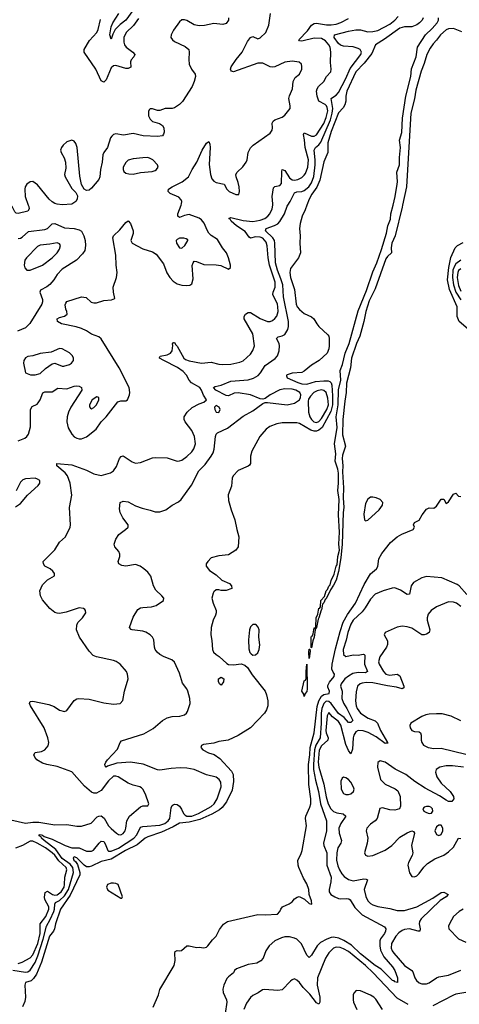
# Model space of a CAD drawing. Header units: inches. Extents: x 1603819 to 1745079, y 385938 to 533966.
# Tile 522 of 561: x 1644103 to 1647697, y 503473 to 511514. Entities that reach past the tile are written whole.
import ezdxf

# ---------------------------------------------------------------- set-up
doc = ezdxf.new("R2010")
doc.units = ezdxf.units.IN
doc.header["$MEASUREMENT"] = 0
doc.layers.add('B6540', color=7, linetype='Continuous')
doc.layers.add('B6541', color=7, linetype='Continuous')

msp = doc.modelspace()

# ---------------------------------------------------------------- linework, layer by layer
at = {"layer": 'B6540', "color": 5}
for points, elevation in [([(1644173.4, 510000), (1644176.8, 509990), (1644179.7, 509970), (1644170.7, 509949.3), (1644090.9, 509930.9), (1644074.7, 509934.7), (1644064.6, 509944.6), (1644042.6, 509990), (1644030, 509999.3), (1644014.9, 510000)], 320), ([(1644030, 504978.3), (1644150, 504952.5), (1644210, 504959.8), (1644259.7, 504959.7), (1644390, 504937.4), (1644490, 504940.7), (1644570, 504928.6), (1644610, 504927.8), (1644688.7, 504951.3), (1644737.3, 505002.7), (1644750, 505010.4), (1644770, 505012.4), (1644794.2, 504994.2), (1644830, 504930.3), (1644850, 504908.1), (1644894.4, 504870), (1644910, 504860.2), (1644930, 504856.9), (1644950, 504866.5), (1644965.1, 504890), (1644972.3, 504910), (1644979, 504970), (1645001.2, 505010), (1645090, 505086.5), (1645110, 505092.7), (1645150, 505094.8), (1645159.5, 505110), (1645131.5, 505190), (1645110, 505229.4), (1645099.6, 505239.6), (1645085.2, 505250), (1645030, 505263), (1644990, 505279.7), (1644909.5, 505330), (1644890, 505337.1), (1644870, 505334.9), (1644830, 505298.3), (1644770, 505217.7), (1644730, 505196.4), (1644710, 505197.3), (1644690, 505206), (1644633.5, 505253.5), (1644530, 505372.5), (1644410, 505414.8), (1644326, 505430), (1644290, 505441.6), (1644243.6, 505470), (1644227.6, 505490), (1644219.5, 505510), (1644229, 505530), (1644282, 505538), (1644310, 505552.4), (1644335.6, 505584.4), (1644340.5, 505610), (1644333.5, 505650), (1644303.9, 505730), (1644192.8, 505910), (1644182.4, 505930), (1644190, 505946.8), (1644210, 505948.4), (1644340.9, 505920.9), (1644383.9, 505903.9), (1644430, 505876.3), (1644470, 505864), (1644490, 505871.3), (1644550, 505954.8), (1644570, 505967.3), (1644586, 505970), (1644670, 505963.8), (1644790, 505936.3), (1644870, 505924.9), (1644926, 505930), (1644945.6, 505954.4), (1644959.3, 506030), (1644989.1, 506130.9), (1644985.2, 506170), (1644976, 506190), (1644925.2, 506250), (1644893, 506273), (1644870, 506282), (1644730, 506309.6), (1644702.7, 506322.7), (1644670, 506357.2), (1644591.4, 506471.4), (1644566.6, 506530), (1644569.4, 506570), (1644579.3, 506590), (1644617.2, 506630), (1644644, 506670), (1644642, 506690), (1644636.5, 506696.5), (1644624.7, 506704.7), (1644590, 506711.6), (1644484.2, 506675.8), (1644430, 506664.2), (1644410, 506666), (1644390, 506673.3), (1644350, 506706), (1644290, 506775.6), (1644273.3, 506810), (1644269, 506850), (1644290, 506899.1), (1644330, 506939.1), (1644388.4, 506971.6), (1644388.7, 506990), (1644373.2, 507010), (1644352.3, 507030), (1644309.7, 507050), (1644297.4, 507070), (1644294.7, 507090), (1644390, 507184), (1644430, 507247.3), (1644478, 507290), (1644515.1, 507370), (1644518.7, 507390), (1644511, 507530), (1644530.8, 507630), (1644516.8, 507730), (1644493.6, 507790), (1644474.5, 507814.5), (1644407.1, 507870), (1644408, 507890), (1644530, 507879.4), (1644650, 507834.1), (1644710, 507805.8), (1644770, 507793), (1644846.1, 507813.9), (1644871.2, 507828.8), (1644895.5, 507864.5), (1644920.3, 507930), (1644932.2, 507947.8), (1644950, 507951.4), (1645023.6, 507903.6), (1645050, 507893.4), (1645090, 507898), (1645190, 507936.5), (1645210, 507939.5), (1645310, 507935.8), (1645390, 507909.1), (1645410, 507910.2), (1645430, 507916.9), (1645470, 507946.4), (1645510, 507985.2), (1645528.2, 508010), (1645540.2, 508050), (1645533.3, 508110), (1645510, 508159.8), (1645456.1, 508230), (1645448.6, 508250), (1645448.6, 508270), (1645472.1, 508307.9), (1645514.1, 508345.9), (1645570, 508378.3), (1645609.6, 508390.4), (1645629.3, 508410), (1645607, 508447), (1645590.4, 508490), (1645575.9, 508510), (1645508.3, 508548.3), (1645489.9, 508569.9), (1645467.1, 508610), (1645439.9, 508639.9), (1645394.4, 508674.4), (1645280.9, 508730), (1645245.7, 508750), (1645245.6, 508754.4), (1645253.1, 508766.9), (1645310, 508778), (1645335.3, 508790), (1645348.6, 508810), (1645354.3, 508854.3), (1645351.8, 508868.2), (1645360.7, 508879.3), (1645370, 508878.4), (1645378.9, 508858.9), (1645390, 508848.2), (1645444.4, 508750), (1645459.6, 508739.6), (1645490, 508728.8), (1645590, 508708.7), (1645670, 508718), (1645730, 508700.9), (1645758.1, 508698.1), (1645830, 508700.1), (1645903.8, 508716.2), (1645930.6, 508729.4), (1645990, 508783.6), (1646010, 508812.4), (1646022.2, 508850), (1646009.1, 508950), (1645937.8, 509070), (1645938, 509090), (1645949.8, 509110), (1645970, 509122.6), (1645990, 509123), (1646070, 509073.2), (1646130, 509048.8), (1646150, 509048.8), (1646170, 509057.2), (1646190, 509073.6), (1646205.7, 509094.3), (1646215.8, 509130), (1646215, 509170), (1646210, 509191.8), (1646173.8, 509270), (1646174.9, 509290), (1646192.1, 509330), (1646191.7, 509370), (1646144.2, 509510), (1646134.6, 509570), (1646127.5, 509667.5), (1646117.5, 509697.5), (1646090, 509729), (1646070, 509739.2), (1646030, 509742.3), (1645990, 509731.2), (1645978.7, 509738.7), (1645945.4, 509785.4), (1645874.9, 509830), (1645831.7, 509870), (1645824.3, 509884.3), (1645813.3, 509890), (1645830, 509898), (1645930, 509873.9), (1646010, 509866.7), (1646070, 509877.4), (1646107.9, 509892.1), (1646130.9, 509909.1), (1646148.7, 509930), (1646167.9, 509970), (1646172.5, 510000)], 280), ([(1644047.3, 503752.7), (1644150, 503734.9), (1644170, 503737.2), (1644190, 503750.6), (1644230, 503814.6), (1644252.5, 503867.5), (1644295.4, 504004.6), (1644321.9, 504110), (1644353.9, 504166.1), (1644381.4, 504230), (1644387.1, 504250), (1644389.5, 504290.5), (1644397, 504303), (1644430, 504321.9), (1644470, 504357.9), (1644502.2, 504410), (1644544.2, 504550), (1644538.4, 504590), (1644517.1, 504617.1), (1644450, 504664.1), (1644397.6, 504737.6), (1644303.6, 504810), (1644283, 504830), (1644279.3, 504839.3), (1644262.3, 504850), (1644263.5, 504856.5), (1644270, 504859.5), (1644290, 504854.8), (1644304.5, 504844.5), (1644370, 504822.5), (1644475.6, 504770), (1644530, 504750.1), (1644590, 504750.2), (1644650, 504723.9), (1644690, 504723.2), (1644708.1, 504731.9), (1644751.9, 504790), (1644770, 504804.3), (1644790, 504801.1), (1644802.3, 504782.3), (1644823, 504730), (1644830, 504724.4), (1644850, 504723.9), (1644910, 504747.9), (1645035.3, 504830), (1645062.2, 504857.8), (1645090, 504919.8), (1645110, 504925.1), (1645250, 504936.9), (1645289, 504950), (1645317.4, 504970), (1645330.4, 504990), (1645342.2, 505077.8), (1645350, 505097.4), (1645356.9, 505103.1), (1645370, 505108.4), (1645390, 505104.8), (1645410, 505091.1), (1645427.2, 505067.2), (1645443.1, 505030), (1645456.8, 505016.8), (1645470, 505009.8), (1645510, 505010.7), (1645564.4, 505030), (1645670, 505088.6), (1645693.2, 505110), (1645718.3, 505150), (1645749.3, 505250), (1645748.1, 505288.1), (1645735.4, 505310), (1645710, 505326.9), (1645630, 505346.6), (1645530.4, 505390.4), (1645470, 505402.3), (1645415, 505405), (1645340.9, 505399.1), (1645250, 505385.1), (1645230, 505388.6), (1645113.6, 505433.6), (1645009.9, 505449.9), (1644897.7, 505442.3), (1644822.3, 505417.7), (1644809.5, 505409.5), (1644800.9, 505420.9), (1644799.3, 505430), (1644807, 505450), (1644822, 505470), (1644904, 505556), (1644925.6, 505610), (1644935.8, 505624.2), (1645117, 505683), (1645195.3, 505724.7), (1645270, 505789.4), (1645310, 505813.7), (1645350, 505822.6), (1645413.1, 505826.9), (1645450, 505837.6), (1645467, 505850), (1645476, 505864), (1645497.4, 505930), (1645493.8, 505970), (1645478.5, 506030), (1645469.7, 506050), (1645435.7, 506095.7), (1645410, 506177), (1645368.3, 506268.3), (1645347.5, 506287.5), (1645284.7, 506310), (1645250, 506329.8), (1645226.2, 506350), (1645212, 506370), (1645205.3, 506390), (1645200.9, 506450), (1645189.8, 506470), (1645169.8, 506490), (1645133.4, 506513.4), (1645110, 506521), (1645022, 506530), (1645013.6, 506533.6), (1645002, 506550), (1645030, 506633.4), (1645070, 506697.6), (1645090, 506710.3), (1645110, 506714.9), (1645181, 506719), (1645219, 506730), (1645279.3, 506770), (1645282.7, 506790), (1645266.6, 506810), (1645215.3, 506855.3), (1645197.4, 506890), (1645174.8, 506970), (1645150, 507002.6), (1645118.9, 507030), (1645089.6, 507050), (1645050, 507063.8), (1644970, 507052.4), (1644937.7, 507057.7), (1644913.2, 507070), (1644909.3, 507090), (1644920.9, 507130), (1644920.9, 507150), (1644912.7, 507170), (1644881.2, 507210), (1644876, 507230), (1644889.6, 507270.4), (1644912.7, 507310), (1644969.2, 507350), (1644989.3, 507370.7), (1644989.3, 507390), (1644947, 507447), (1644924.2, 507490), (1644919.5, 507520.5), (1644924, 507570), (1644950, 507581.6), (1644990, 507576.3), (1645050, 507544.9), (1645103.9, 507523.9), (1645170, 507508.9), (1645210, 507494.6), (1645250, 507495.2), (1645297, 507510), (1645350, 507550.4), (1645403, 507577), (1645423.5, 507596.5), (1645506.8, 507713.2), (1645568.5, 507830), (1645618.4, 507881.6), (1645670, 507950.4), (1645684.5, 507975.5), (1645694.5, 508005.5), (1645703.5, 508110), (1645709.8, 508130), (1645720.6, 508139.4), (1645801.2, 508178.8), (1645930, 508276.5), (1646010, 508321.2), (1646090, 508381.1), (1646110, 508387.6), (1646130, 508388), (1646290, 508370.2), (1646350, 508382.8), (1646389.8, 508410.2), (1646399.7, 508430), (1646401.7, 508450), (1646393.1, 508470), (1646360.5, 508490), (1646330, 508497.8), (1646270, 508499.6), (1646230, 508492.1), (1646150.2, 508450), (1646110, 508419.8), (1646090, 508415), (1646070, 508416.8), (1645990, 508449.5), (1645890, 508467.2), (1645856.9, 508463.1), (1645810, 508442.3), (1645790, 508445.4), (1645706.4, 508490), (1645688.6, 508510), (1645701.6, 508518.4), (1645750, 508530.1), (1645830, 508563.2), (1645970, 508573), (1646014.4, 508585.6), (1646051.8, 508608.2), (1646073.2, 508630), (1646110.4, 508689.6), (1646191.5, 508748.5), (1646209.8, 508770), (1646223.5, 508810), (1646227.1, 508850), (1646223.5, 508870), (1646203.6, 508910), (1646216.6, 508923.4), (1646250, 508933), (1646270, 508944.4), (1646295.5, 508984.5), (1646301.5, 509010), (1646301, 509050), (1646259.8, 509250), (1646253.6, 509350), (1646239.3, 509399.3), (1646209.9, 509470), (1646195.9, 509530), (1646190.4, 509690), (1646185.6, 509710), (1646173, 509733), (1646112.6, 509790), (1646118, 509810), (1646187.6, 509832.4), (1646212.7, 509847.3), (1646230, 509867.3), (1646268, 509930), (1646289.3, 509990.7), (1646295.5, 510000)], 260), ([(1644090, 508074.2), (1644144.2, 508095.7), (1644162.3, 508110), (1644175.5, 508130), (1644191.5, 508190), (1644190.5, 508330), (1644205.8, 508354.2), (1644245.4, 508374.6), (1644255.3, 508384.7), (1644270.4, 508410), (1644292.2, 508467.8), (1644310, 508475.3), (1644370, 508475.2), (1644415.2, 508504.8), (1644490, 508500.7), (1644550, 508520.5), (1644570, 508523.7), (1644590, 508520.7), (1644608.7, 508510), (1644610.1, 508490), (1644521.2, 508350), (1644501.8, 508310), (1644491.7, 508270), (1644489.6, 508230), (1644500.6, 508180.6), (1644530, 508129.2), (1644550, 508108.4), (1644570, 508095.5), (1644590, 508090.1), (1644610, 508090.9), (1644650, 508108.6), (1644729, 508171), (1644770.7, 508229.3), (1644809.1, 508270), (1644906.9, 508393.1), (1644930, 508400.8), (1644970, 508400.9), (1644983.6, 508410), (1645002, 508450), (1645004.7, 508470), (1644998.7, 508510), (1644916.8, 508670), (1644770, 508907.7), (1644750, 508924.5), (1644690, 508946.6), (1644650, 508973.1), (1644610, 508991.1), (1644564.9, 509004.9), (1644444.2, 509030), (1644413, 509050), (1644409.6, 509070), (1644430, 509082.3), (1644470, 509094.3), (1644491.2, 509110), (1644488.4, 509130), (1644479.3, 509150), (1644474.8, 509185.2), (1644479.5, 509200.5), (1644490, 509213.4), (1644610, 509251.3), (1644645.5, 509245.5), (1644688.3, 509208.3), (1644710, 509202), (1644730, 509203), (1644790, 509220.5), (1644853.2, 509226.8), (1644882, 509238), (1644869.3, 509290), (1644867.3, 509330), (1644895.8, 509410), (1644901, 509450), (1644890.8, 509510.8), (1644888.8, 509591.2), (1644866, 509734), (1644871.3, 509750), (1644921.7, 509798.3), (1644970, 509859.3), (1644990, 509870.5), (1645010, 509850.8), (1645030.2, 509790), (1645031.5, 509768.5), (1645012.7, 509710), (1645023, 509690), (1645110, 509643.2), (1645190, 509619.1), (1645218.5, 509598.5), (1645279.8, 509519.8), (1645307.3, 509447.3), (1645330.2, 509410), (1645358, 509378), (1645390, 509358.2), (1645430, 509346), (1645470, 509342.3), (1645494.6, 509345.4), (1645510, 509356.4), (1645520.8, 509399.2), (1645513.6, 509506.4), (1645520.7, 509530), (1645530, 509542), (1645550, 509539.3), (1645610, 509515), (1645710, 509512.7), (1645747.3, 509507.3), (1645810, 509477.6), (1645827, 509490), (1645828, 509510), (1645811.5, 509570), (1645793.6, 509610), (1645760.3, 509650), (1645720.5, 509720.5), (1645670, 509751.5), (1645650, 509770.7), (1645634.9, 509794.9), (1645612.3, 509852.3), (1645590, 509879.9), (1645570, 509892.6), (1645490, 509922.1), (1645450, 509916.4), (1645410, 509900.2), (1645395.1, 509910), (1645395, 509930), (1645422.1, 510000)], 320), ([(1646451.2, 510000), (1646437.3, 509962.7), (1646412.3, 509910), (1646396.9, 509850), (1646391.5, 509810), (1646397.4, 509750), (1646394.3, 509690), (1646397.7, 509610), (1646383, 509570), (1646318, 509482), (1646311, 509450), (1646317.3, 509410), (1646349.9, 509310), (1646364.8, 509190), (1646371.6, 509170), (1646390, 509147.3), (1646430, 509116.2), (1646487.6, 509087.6), (1646509.2, 509070), (1646532.3, 509030), (1646549.4, 509010), (1646621.5, 508941.4), (1646629.6, 508930), (1646633.3, 508910), (1646633.7, 508850), (1646630, 508826), (1646616.3, 508790), (1646552.4, 508730), (1646490, 508691.8), (1646430, 508644.5), (1646410, 508634), (1646330, 508626.7), (1646290, 508613.4), (1646284.2, 508610), (1646284.9, 508604.9), (1646289.5, 508590), (1646378.5, 508550), (1646410, 508541.7), (1646450, 508538.9), (1646521.4, 508558.6), (1646590, 508565.9), (1646625.4, 508565.4), (1646639, 508559), (1646649.3, 508549.3), (1646655.5, 508530), (1646661.2, 508441.2), (1646660.7, 508370), (1646645.8, 508314.2), (1646575.9, 508184.1), (1646550, 508160.8), (1646530, 508153.3), (1646510, 508153.5), (1646482.1, 508162.1), (1646390, 508215.5), (1646370, 508220.8), (1646250, 508222.2), (1646205.9, 508214.1), (1646148.9, 508191.1), (1646118.4, 508170), (1646082, 508130), (1646067, 508110), (1646002, 507990), (1645989.6, 507950), (1645989.3, 507890.7), (1645982.7, 507877.3), (1645971.9, 507868.1), (1645890, 507833.4), (1645847.8, 507790), (1645840.5, 507770), (1645834.5, 507705.5), (1645807.5, 507632.5), (1645810, 507588), (1645832.7, 507510), (1645862.7, 507430), (1645877.2, 507350), (1645894, 507290), (1645889, 507210), (1645870, 507182.8), (1645810, 507144), (1645730, 507135.5), (1645670, 507118), (1645641.2, 507090), (1645629, 507070), (1645629, 507050), (1645655.5, 507015.5), (1645710, 506981.2), (1645756.5, 506936.5), (1645819, 506910), (1645835.3, 506890), (1645838, 506870), (1645790, 506851.3), (1645750, 506851.3), (1645730, 506858), (1645710, 506858), (1645690, 506842), (1645684, 506830), (1645674, 506790), (1645684, 506750), (1645709.3, 506690), (1645709.3, 506670.7), (1645704, 506650), (1645684, 506610), (1645669.2, 506550), (1645665.2, 506490), (1645674.6, 506445.4), (1645679, 506370), (1645689, 506350), (1645709, 506330), (1645734, 506314), (1645795.5, 506255.5), (1645810, 506249.2), (1645850, 506245.2), (1645914.6, 506254.6), (1645943.1, 506243.1), (1645964.7, 506224.7), (1646004.8, 506164.8), (1646109.5, 506029.5), (1646120.9, 506000.9), (1646131.9, 505951.9), (1646132.3, 505910), (1646122, 505878), (1646105.2, 505850), (1645989.4, 505730.6), (1645890, 505667.3), (1645808, 505630), (1645730, 505620.2), (1645690, 505606.4), (1645606.1, 505593.9), (1645590, 505586.8), (1645583.5, 505570), (1645601.6, 505550), (1645645.6, 505525.6), (1645694.2, 505514.1), (1645740.5, 505480.5), (1645835.8, 505375.8), (1645848.4, 505350), (1645851.7, 505291.7), (1645839.4, 505220.6), (1645794.9, 505125.1), (1645759.8, 505080.2), (1645738.1, 505061.9), (1645674.5, 505025.5), (1645577.1, 504982.9), (1645490, 504959.9), (1645410, 504951.7), (1645357.9, 504922.1), (1645261.9, 504878.1), (1645150, 504841.5), (1645130, 504830.7), (1645063.9, 504776.1), (1644969.4, 504730), (1644850, 504656.8), (1644770, 504638), (1644690, 504600), (1644670, 504595), (1644650, 504596.7), (1644630, 504610.1), (1644570, 504668.4), (1644550, 504676), (1644539.4, 504670), (1644546.9, 504650), (1644560, 504640), (1644574.8, 504614.8), (1644595.1, 504550), (1644594.4, 504530), (1644516.3, 504363.7), (1644438.1, 504250), (1644395, 504130), (1644387.1, 504090), (1644378.8, 504070), (1644348.4, 504030), (1644282.9, 503817.1), (1644239.9, 503720.1), (1644216.7, 503683.3), (1644196.3, 503663.7), (1644149.8, 503650), (1644145, 503630), (1644151.6, 503530), (1644144.4, 503495.6), (1644127.1, 503452.9)], 240), ([(1647233.8, 510000), (1647230, 509982), (1647171.5, 509750), (1647146.3, 509690), (1647141.1, 509650), (1647143.2, 509610), (1647110, 509580.9), (1647097.8, 509562.2), (1647010, 509315.4), (1646961.6, 509218.4), (1646931.8, 509130), (1646917.4, 509050), (1646885.1, 508930), (1646857.9, 508870), (1646817.1, 508750), (1646807.5, 508670), (1646775.5, 508544.5), (1646773.5, 508470), (1646761.5, 508398.5), (1646746.3, 508250), (1646743.4, 508123.4), (1646765.9, 508030), (1646743.5, 507956.5), (1646740.9, 507930), (1646745.1, 507870), (1646741.3, 507821.3), (1646750.1, 507690), (1646747.3, 507610), (1646753.5, 507530), (1646748, 507490), (1646738.8, 507230), (1646730, 507118), (1646710, 507009), (1646690, 506936), (1646670, 506895.1), (1646643.4, 506856.6), (1646610, 506785.6), (1646601.3, 506778.7), (1646590, 506752.3), (1646578.9, 506741.1), (1646570, 506694), (1646566.8, 506693.2), (1646550, 506629.3), (1646542.3, 506617.7), (1646531, 506550), (1646520.4, 506540.4), (1646518, 506550), (1646525.6, 506554.4), (1646526.1, 506630), (1646541.3, 506658.7), (1646550, 506707.3), (1646553.2, 506706.8), (1646561.5, 506718.5), (1646564.4, 506770), (1646596.1, 506803.9), (1646609.2, 506850), (1646619.6, 506860.4), (1646630, 506887.3), (1646640.4, 506899.6), (1646650, 506933), (1646673.9, 506986.1), (1646690, 507050.6), (1646697.8, 507062.2), (1646703.1, 507130), (1646716.9, 507183.1), (1646711.6, 507230), (1646718.2, 507330), (1646709.9, 507469.9), (1646715.3, 507595.3), (1646704.6, 507670), (1646709.9, 507730), (1646708.9, 507810), (1646704.7, 507844.7), (1646681.1, 507910), (1646689, 507970), (1646677.3, 508050), (1646697.6, 508182.4), (1646691.1, 508270), (1646707.5, 508370), (1646709.9, 508490.1), (1646728.2, 508570), (1646722.3, 508650), (1646741.2, 508698.8), (1646765.4, 508790), (1646796.2, 508870), (1646870, 509136.5), (1646937.3, 509302.7), (1646990, 509456.5), (1647024, 509530), (1647062.3, 509637.7), (1647101.2, 509770), (1647113.2, 509830), (1647133.6, 509886.4), (1647138.1, 509930), (1647156.1, 510000)], 220), ([(1644090, 509727.9), (1644110, 509730.6), (1644122.4, 509737.6), (1644176, 509784), (1644310, 509800.2), (1644331.4, 509810), (1644370, 509847.4), (1644390, 509849), (1644470, 509813.6), (1644548.5, 509808.5), (1644590, 509799.3), (1644610, 509786), (1644628.4, 509750), (1644638, 509710), (1644641.3, 509670), (1644635.1, 509630), (1644618.2, 509601.8), (1644567.3, 509550), (1644450, 509477.5), (1644410, 509433.2), (1644382.6, 509390), (1644350, 509352.1), (1644326.3, 509333.7), (1644274.7, 509305.3), (1644266.8, 509290), (1644289, 509230), (1644290.8, 509210), (1644285.3, 509190), (1644186.7, 509033.3), (1644150, 508998.6), (1644084.5, 508970)], 340), ([(1647770, 508986.5), (1647696.9, 509050), (1647680.2, 509090), (1647679.3, 509170), (1647616.8, 509310), (1647599.9, 509390), (1647610.4, 509489.6), (1647627.8, 509572.2), (1647664.2, 509650), (1647682.9, 509670), (1647730, 509695.6)], 240), ([(1647710.9, 509550), (1647670, 509519.9), (1647657.3, 509502.7), (1647644.7, 509470), (1647640.6, 509410), (1647649.4, 509349.4), (1647668.4, 509290), (1647710, 509225.4)], 260), ([(1647710, 509479), (1647690, 509465), (1647684, 509450), (1647680.4, 509410), (1647690, 509344.3), (1647710, 509296.8)], 280), ([(1644070, 507536.9), (1644110, 507564.2), (1644167.9, 507632.1), (1644253.3, 507710), (1644267.3, 507730), (1644268.2, 507750), (1644250, 507763.1), (1644230, 507769.8), (1644150, 507765.6), (1644130, 507756.5), (1644110, 507736.8), (1644074.8, 507665.2)], 320), ([(1645195.4, 503450), (1645236.9, 503550), (1645250, 503594), (1645366.8, 503790), (1645374, 503830), (1645370.8, 503890), (1645375.3, 503904.7), (1645390, 503912.7), (1645410, 503909.2), (1645426.8, 503913.2), (1645470, 503949), (1645490, 503949.2), (1645550, 503936), (1645570, 503939.3), (1645610, 503935.1), (1645630, 503939.3), (1645642.8, 503950), (1645679.8, 504000.2), (1645710, 504028), (1645736.9, 504083.1), (1645770, 504128), (1645802, 504150), (1646050, 504205.2), (1646110, 504202.7), (1646212, 504210), (1646231.3, 504230), (1646238, 504250), (1646251, 504269), (1646307.1, 504292.9), (1646330, 504308.7), (1646350, 504335.3), (1646370.9, 504349.1), (1646386.8, 504353.2), (1646432, 504332), (1646470, 504295.1), (1646490.3, 504289.7), (1646490, 504318), (1646470.3, 504370), (1646466.4, 504410), (1646450, 504457.3), (1646423.4, 504503.4), (1646385.5, 504590), (1646379.1, 504610), (1646376, 504650), (1646402.5, 504697.5), (1646413, 504730), (1646447.4, 504930), (1646439.6, 504990), (1646441.3, 505010), (1646476.4, 505083.6), (1646483.2, 505110), (1646483.6, 505150), (1646467.2, 505267.2), (1646465.3, 505430), (1646476.6, 505510), (1646477, 505570), (1646511.5, 505690), (1646534.8, 505905.2), (1646547.9, 505952.1), (1646571.5, 505988.5), (1646590, 506003), (1646632.7, 506010), (1646636, 506030), (1646623.5, 506063.5), (1646623.2, 506076.8), (1646635.1, 506104.9), (1646675.1, 506150), (1646676.9, 506170), (1646665, 506185), (1646655.6, 506210), (1646657.5, 506250), (1646684.3, 506375.7), (1646722.3, 506517.6), (1646747.3, 506592.7), (1646782.2, 506657.8), (1646848.8, 506750), (1646919.6, 506900.4), (1646970, 506989.7), (1647019.5, 507030), (1647031.1, 507048.9), (1647039, 507110), (1647064.5, 507155.5), (1647134.8, 507245.2), (1647189.1, 507290.9), (1647226.4, 507313.6), (1647321, 507350), (1647331, 507370), (1647322.8, 507390), (1647330, 507408), (1647370, 507428), (1647394, 507470), (1647430, 507517.2), (1647450, 507529), (1647490, 507524), (1647510, 507542), (1647550, 507598), (1647570, 507598), (1647590, 507562), (1647610, 507578), (1647650, 507639), (1647670, 507648.7), (1647690, 507624), (1647710, 507619)], 240), ([(1647759.2, 506819.2), (1647695.8, 506890), (1647680.8, 506900.8), (1647554.8, 506954.8), (1647430, 506966.9), (1647390, 506955.6), (1647323.4, 506916.6), (1647302.6, 506890), (1647290, 506822.7), (1647270, 506820.5), (1647216.1, 506856.1), (1647170, 506873.6), (1647148.5, 506871.5), (1647074.8, 506850), (1647010, 506821.7), (1646970, 506781.7), (1646926.5, 506710), (1646901.9, 506678.1), (1646830, 506610.5), (1646810, 506576.8), (1646786.4, 506510), (1646773, 506447), (1646749, 506370), (1646749.3, 506329.3), (1646770, 506313.7), (1646830, 506326.4), (1646870, 506324.5), (1646910, 506332.5), (1646919.1, 506330), (1646924.4, 506324.4), (1646922, 506250), (1646946.9, 506190), (1646930, 506180.2), (1646870, 506182.1), (1646826, 506174), (1646790, 506153.9), (1646761.2, 506130), (1646730.1, 506090), (1646725.8, 506070), (1646740.1, 506030), (1646736.1, 505970), (1646750, 505931), (1646777.3, 505890), (1646826.5, 505790), (1646810, 505773.5), (1646790, 505775.7), (1646755.9, 505815.9), (1646710, 505848.1), (1646650.8, 505930.8), (1646630, 505946.8), (1646610, 505947.7), (1646590, 505929.5), (1646574.2, 505890), (1646567.4, 505850), (1646568.4, 505770), (1646560.2, 505650), (1646523.3, 505590), (1646512.3, 505550), (1646503.9, 505430), (1646506.4, 505390), (1646522.6, 505302.6), (1646546.5, 505210), (1646563.8, 505110), (1646610.2, 504970), (1646610.7, 504890), (1646586.2, 504790), (1646588.6, 504770), (1646613.2, 504710), (1646614.1, 504610), (1646648.7, 504510), (1646647.7, 504472.3), (1646632.2, 504410), (1646633.6, 504390), (1646646.3, 504370), (1646678.3, 504350), (1646710, 504337.5), (1646730, 504333.5), (1646778, 504338), (1646795.2, 504335.2), (1646805.6, 504325.6), (1646844.2, 504264.2), (1646904.4, 504204.4), (1647086.2, 504106.2), (1647095.5, 504090), (1647094.6, 504070), (1647086.7, 504050), (1647053.4, 504006.6), (1647048.7, 503991.3), (1647046.7, 503950), (1647054.2, 503914.3), (1647080.7, 503860.7), (1647150, 503779.2), (1647169.2, 503750), (1647191.5, 503690), (1647190.7, 503650), (1647170, 503655.1), (1647163.4, 503663.4), (1647150, 503668.4), (1647059, 503759), (1647010, 503789.5), (1646890, 503885.3), (1646815.7, 503955.7), (1646753.9, 503993.9), (1646712.8, 504012.8), (1646670, 504021.1), (1646650, 504018.9), (1646614.4, 504005.6), (1646562.7, 503977.3), (1646535.9, 503950), (1646490, 503873.3), (1646470, 503856.2), (1646450, 503874), (1646407.4, 503967.4), (1646370, 504003.7), (1646350, 504014.1), (1646310, 504023.6), (1646270, 504023.7), (1646243.2, 504016.8), (1646190.1, 503989.9), (1646143.1, 503950), (1646116.5, 503910), (1646093.7, 503850), (1646073.4, 503826.6), (1646042.8, 503810), (1645970, 503796.9), (1645876.9, 503763.1), (1645860.5, 503750), (1645850, 503729.4), (1645810, 503698.4), (1645797.1, 503682.9), (1645771.7, 503630), (1645764.7, 503595.3), (1645767.1, 503570), (1645795.2, 503510), (1645798, 503490), (1645783.1, 503396.9)], 260), ([(1647710, 506722.9), (1647675.4, 506750), (1647650, 506757), (1647610, 506759), (1647510, 506720.3), (1647466.3, 506690), (1647442, 506658), (1647433.2, 506630), (1647434.6, 506610), (1647456.6, 506530), (1647451.8, 506508.2), (1647430, 506494.8), (1647410, 506489.8), (1647390, 506491.7), (1647310, 506543.8), (1647270, 506556.4), (1647230, 506560.4), (1647190, 506554.3), (1647090.8, 506510), (1647084, 506490), (1647110, 506441), (1647110.2, 506410.2), (1647101.8, 506390), (1647047, 506310), (1647036.2, 506270), (1647042.6, 506250), (1647076.4, 506190), (1647096.9, 506170), (1647130, 506159.8), (1647190, 506170.1), (1647210, 506156), (1647243.5, 506070), (1647243, 506057), (1647230.1, 506049.9), (1647182.9, 506062.8), (1647110, 506073), (1646990, 506098.9), (1646938.6, 506101.4), (1646903.1, 506096.9), (1646885.7, 506090), (1646865.6, 506070), (1646854.5, 506025.5), (1646847.8, 505950), (1646854.1, 505910), (1646862.1, 505890), (1646890, 505851.8), (1646953.4, 505810), (1647010, 505788.1), (1647028.1, 505770), (1647053.3, 505710), (1647110.8, 505610), (1647110, 505602), (1647107.3, 505607.3), (1647090, 505604.1), (1647018, 505658), (1646953.1, 505693.1), (1646910, 505706), (1646870, 505708.9), (1646850, 505698.4), (1646834.2, 505670), (1646828.9, 505648.9), (1646823, 505557), (1646810, 505519.7), (1646790, 505544.4), (1646770, 505594.6), (1646730, 505753.9), (1646710, 505783), (1646661.9, 505821.9), (1646630, 505856.4), (1646617.3, 505830), (1646605.7, 505710), (1646608.4, 505690), (1646625.9, 505650), (1646621.2, 505630), (1646570, 505584.8), (1646552, 505548), (1646544.7, 505450), (1646548.1, 505410), (1646590, 505270.2), (1646607.6, 505167.6), (1646624.5, 505110), (1646645.8, 505070), (1646668.6, 505048.6), (1646697.1, 505037.1), (1646749, 505029), (1646769.3, 505010), (1646729.4, 504950.6), (1646713.5, 504910), (1646715, 504870), (1646732.8, 504810), (1646727.5, 504790), (1646705.2, 504750), (1646695, 504710), (1646693.1, 504650), (1646704.1, 504604.1), (1646717.9, 504570), (1646737.7, 504537.6), (1646756.9, 504516.9), (1646792, 504492), (1646830, 504481.9), (1646916.3, 504496.3), (1646936.1, 504496.1), (1646945.7, 504490), (1646919.3, 504410), (1646932.5, 504352.5), (1646950, 504318.5), (1646970, 504296.8), (1646990, 504284.5), (1647030, 504270.7), (1647130, 504255.7), (1647190, 504238.5), (1647250, 504240.1), (1647350, 504269), (1647479.6, 504340.4), (1647550, 504385.2), (1647570, 504387.6), (1647606, 504370), (1647590.2, 504350), (1647540.6, 504319.4), (1647384.7, 504170), (1647372.7, 504150), (1647369.1, 504130), (1647377.6, 504090), (1647374.9, 504070), (1647360.9, 504070), (1647290, 504088.8), (1647250, 504084), (1647230, 504075.5), (1647203.6, 504056.4), (1647178.9, 504030), (1647144.2, 503970), (1647141.2, 503930), (1647148, 503910), (1647161.8, 503890), (1647249.2, 503789.2), (1647308.4, 503748.4), (1647316.7, 503736.7), (1647333.4, 503690), (1647348.1, 503668.1), (1647369.1, 503649.1), (1647390, 503639.6), (1647430, 503640.9), (1647451.2, 503648.8), (1647510, 503688.5), (1647530, 503696.8), (1647608, 503712), (1647710, 503751.1)], 280), ([(1647710, 505789.2), (1647630, 505825.6), (1647556.2, 505843.8), (1647510, 505846.2), (1647450, 505841.9), (1647422.9, 505837.1), (1647390, 505822.5), (1647301.6, 505770), (1647292, 505750), (1647296, 505730), (1647310.4, 505710), (1647330, 505702), (1647370, 505698.5), (1647381.3, 505690), (1647386, 505670), (1647384.1, 505630), (1647389.7, 505609.7), (1647404.6, 505590), (1647442.7, 505570), (1647490, 505562.5), (1647550, 505565.8), (1647750, 505514.9)], 320), ([(1647730.1, 505409.9), (1647641.1, 505421.1), (1647590, 505420.8), (1647536.9, 505410), (1647507.5, 505390), (1647501.5, 505370), (1647512.9, 505330), (1647550, 505280.1), (1647623.5, 505210), (1647650.2, 505170), (1647652.6, 505150), (1647634.9, 505130), (1647610, 505129.8), (1647590, 505139.5), (1647535.1, 505175.1), (1647419, 505239), (1647332.7, 505292.7), (1647259.8, 505350), (1647172.4, 505392.4), (1647090, 505449.8), (1647050, 505461.4), (1647031.2, 505448.8), (1647028.9, 505410), (1647052.9, 505310), (1647090, 505269.5), (1647173.6, 505233.6), (1647195, 505215), (1647214.8, 505170), (1647217.5, 505090), (1647207, 505070), (1647170, 505057.2), (1647130, 505061.3), (1647070, 505078), (1647047.1, 505072.9), (1647025.9, 504990), (1647008.7, 504971.3), (1646970, 504943.6), (1646941.9, 504910), (1646936.2, 504890), (1646948.3, 504830), (1646942.8, 504790), (1646921.2, 504710), (1646930.2, 504690.2), (1646950, 504683.5), (1646990, 504687.3), (1647090, 504731.5), (1647146.7, 504770), (1647210, 504836.5), (1647270, 504872.2), (1647310, 504890.1), (1647323.6, 504883.6), (1647330.1, 504870.1), (1647306.6, 504770), (1647318.6, 504710), (1647312.9, 504687.2), (1647281.5, 504630), (1647277.1, 504610), (1647290, 504546.8), (1647310, 504516.4), (1647330, 504514.9), (1647350, 504522.6), (1647370, 504541.3), (1647406.9, 504593.2), (1647438.1, 504621.9), (1647497.8, 504662.2), (1647570, 504691.3), (1647610, 504718.9), (1647650, 504756.8), (1647690, 504829.3), (1647710, 504828.3)], 320), ([(1644090, 503807), (1644124.2, 503815.8), (1644190, 503853.6), (1644210, 503875.7), (1644251.2, 503970), (1644271.4, 504050), (1644272, 504130), (1644317.3, 504190), (1644341, 504250), (1644340.9, 504270), (1644310.3, 504330), (1644306.8, 504346.8), (1644312.9, 504387.1), (1644330, 504395.9), (1644371.6, 504370), (1644390, 504365.2), (1644410, 504366.8), (1644442.6, 504390), (1644466.6, 504430), (1644471, 504450), (1644471.9, 504510), (1644489.9, 504570), (1644484.6, 504590), (1644424.5, 504644.5), (1644390, 504690.8), (1644370, 504710.2), (1644314.4, 504750), (1644246.2, 504790), (1644210, 504804.5), (1644190, 504805.3), (1644126.1, 504770), (1644070, 504748.9)], 280), ([(1647729.2, 504250), (1647694.7, 504230), (1647651, 504190), (1647616, 504130), (1647610.2, 504110), (1647612.3, 504090), (1647690, 504007.1), (1647750, 503979.3)], 320), ([(1647278.1, 503470), (1647190, 503521.8), (1646992.3, 503730), (1646929.1, 503790), (1646790, 503903.4), (1646750, 503926.7), (1646724, 503936), (1646690, 503939.3), (1646670, 503932.5), (1646630, 503892.5), (1646603.5, 503850), (1646536.6, 503690), (1646535.9, 503630), (1646557.6, 503530), (1646556.5, 503490), (1646550, 503475.1), (1646530, 503484), (1646475, 503555), (1646420.2, 503610), (1646390, 503651.9), (1646370, 503671.1), (1646350, 503679.6), (1646330, 503672.3), (1646317.7, 503662.3), (1646250, 503589.8), (1646213.7, 503586.3), (1646105.2, 503594.8), (1646089.4, 503590.6), (1646054.2, 503565.8), (1646010, 503545.3), (1645990, 503527.1), (1645958.4, 503481.6), (1645935.9, 503430)], 280), ([(1647069.4, 503430), (1647013.5, 503513.5), (1646998.1, 503530), (1646970, 503546.9), (1646890, 503581.8), (1646854.9, 503585.1), (1646835.3, 503564.7), (1646830.2, 503549.8), (1646828.8, 503510), (1646833.1, 503490), (1646860.4, 503430)], 320), ([(1647750, 503568.2), (1647670, 503554.4), (1647650, 503546.5), (1647480.2, 503459.8)], 280)]:
    msp.add_lwpolyline(points, dxfattribs=dict(at, elevation=elevation))
for points, elevation in [([(1644410, 509691.5), (1644350, 509679.8), (1644270, 509672.7), (1644250, 509661.1), (1644158.4, 509570), (1644146.7, 509550), (1644141.1, 509510), (1644146.6, 509486.6), (1644162.8, 509470), (1644190, 509469), (1644290.5, 509509.5), (1644370, 509569.3), (1644409.8, 509610), (1644430, 509639.5), (1644437.6, 509670), (1644430, 509683.6)], 360), ([(1645446, 509730), (1645410.4, 509729.6), (1645390, 509719.3), (1645382, 509710), (1645384.9, 509690), (1645410, 509650.6), (1645430, 509648.5), (1645454, 509670), (1645479.3, 509710), (1645477, 509717), (1645464.8, 509724.8)], 340), ([(1644430, 508829.2), (1644360.9, 508799.1), (1644270, 508787.3), (1644210, 508769.6), (1644170, 508763.7), (1644150, 508752.7), (1644136.3, 508730), (1644135.5, 508710), (1644151, 508630), (1644192.8, 508612.8), (1644230, 508614.9), (1644270, 508626), (1644313.3, 508666.7), (1644370, 508703.8), (1644390, 508708.4), (1644450, 508684.9), (1644464.2, 508684.2), (1644510, 508699.5), (1644526.6, 508710), (1644542, 508730), (1644543.7, 508750), (1644536, 508770), (1644510, 508792.3), (1644450, 508825.2)], 340), ([(1646570.7, 508490.7), (1646535.7, 508484.3), (1646507.7, 508470), (1646479.5, 508440.5), (1646464.8, 508415.2), (1646461, 508399), (1646463.4, 508310), (1646474.9, 508270), (1646488.4, 508248.4), (1646509, 508230), (1646530, 508224.5), (1646550, 508233.9), (1646570, 508257.7), (1646614.9, 508330), (1646626.6, 508370), (1646622.8, 508422.8), (1646610, 508469), (1646590, 508487)], 260), ([(1644735.1, 508435.1), (1644694.9, 508410), (1644674, 508370), (1644673.2, 508353.2), (1644680.9, 508340.9), (1644690, 508336.3), (1644710, 508347), (1644732.3, 508370), (1644749.5, 508410), (1644749.2, 508429.2)], 340), ([(1645710, 508362.7), (1645694.8, 508350), (1645699.3, 508330), (1645710, 508308.7), (1645730, 508306.7), (1645741.6, 508330), (1645733.3, 508350)], 280), ([(1646990, 507616), (1646970, 507616), (1646950, 507599), (1646930, 507562), (1646915.5, 507475.5), (1646921, 507430), (1646930, 507421), (1646950, 507427.3), (1647041.2, 507510), (1647069.2, 507550), (1647072.7, 507570), (1647050, 507596), (1647018, 507610)], 240), ([(1646030, 506575.1), (1646010, 506575.1), (1645990, 506555.3), (1645982, 506530), (1645974.8, 506450), (1645975.3, 506375.3), (1645986, 506346), (1645995.3, 506335.3), (1646010, 506324.7), (1646030, 506326), (1646050, 506344.7), (1646060.9, 506370), (1646066.6, 506410), (1646059.5, 506470), (1646060.9, 506530), (1646053.4, 506553.4), (1646039, 506570)], 240), ([(1646490, 506384), (1646485.6, 506385.6), (1646487.4, 506467.4), (1646490, 506479.1), (1646497.2, 506482.8), (1646502.7, 506497.3), (1646510, 506547.7), (1646519.9, 506539.9), (1646519.5, 506530), (1646512, 506470), (1646498.7, 506441.3)], 220), ([(1646470, 506298), (1646467.5, 506350), (1646470, 506373.4), (1646474.4, 506374.4), (1646476.7, 506356.7)], 220), ([(1646430, 505988), (1646426.8, 506006.8), (1646409.8, 506030.2), (1646430, 506114.8), (1646440.4, 506119.6), (1646446.3, 506133.7), (1646444.5, 506190), (1646450, 506250.8), (1646452.9, 506050), (1646450, 506028.7), (1646436, 506010)], 220), ([(1645750, 506078), (1645738, 506090), (1645728.7, 506110), (1645729, 506130), (1645750, 506144.7), (1645771, 506130), (1645770, 506106)], 240), ([(1646750, 505328), (1646740.2, 505319.8), (1646730, 505294), (1646731, 505230), (1646750, 505195.8), (1646770, 505185.3), (1646790, 505185.4), (1646810, 505191.2), (1646832.8, 505210), (1646837.3, 505230), (1646832.7, 505247.3), (1646810, 505286.2), (1646790, 505308.7), (1646770, 505322.4)], 320), ([(1647450, 505089.5), (1647430, 505089.4), (1647410, 505082.7), (1647399.1, 505070), (1647408.2, 505050), (1647430, 505038), (1647450, 505030.6), (1647470, 505034.8), (1647480.9, 505050), (1647477.6, 505070), (1647463.9, 505083.9)], 340), ([(1647530, 504937.2), (1647510, 504922.7), (1647496.4, 504890), (1647510, 504860.5), (1647530, 504850.4), (1647550, 504859.3), (1647563.6, 504890), (1647563.7, 504910), (1647550, 504936)], 340), ([(1644870, 504462.7), (1644850, 504460.8), (1644822.4, 504450), (1644812.3, 504430), (1644824.8, 504404.8), (1644930, 504339.1), (1644939.5, 504340.5), (1644945.2, 504350), (1644907.8, 504450), (1644890, 504459.8)], 240)]:
    msp.add_lwpolyline(points, close=True, dxfattribs=dict(at, elevation=elevation))
at = {"layer": 'B6541', "color": 5}
for points, elevation in [([(1645028.4, 511590), (1644970, 511511.4), (1644924.3, 511475.7), (1644885.1, 511434.9), (1644864, 511396), (1644850, 511355.1), (1644841.2, 511390), (1644850, 511456.4), (1644865.2, 511490), (1644914.4, 511565.6)], 260), ([(1645422.1, 510000), (1645425.9, 510010), (1645427.9, 510030), (1645424.1, 510044.1), (1645404.1, 510064.1), (1645333.9, 510093.9), (1645318, 510110), (1645320.8, 510130), (1645350.8, 510150), (1645431.6, 510190), (1645484.7, 510230), (1645513.5, 510290), (1645550.5, 510349.5), (1645594.8, 510450), (1645630, 510505.2), (1645650, 510520.3), (1645658.2, 510498.2), (1645660.4, 510470), (1645652.3, 510332.3), (1645661.9, 510250), (1645673.7, 510213.7), (1645690, 510194.7), (1645710, 510183.7), (1645774.4, 510170), (1645795.6, 510130), (1645815.8, 510110), (1645870, 510087.1), (1645893.7, 510086.3), (1645901, 510110), (1645898.4, 510150), (1645890, 510186), (1645872.1, 510232.1), (1645871.3, 510250), (1645880.2, 510270), (1645927.9, 510312.1), (1645955.2, 510350), (1645962.8, 510370), (1645970.8, 510430), (1645990, 510468.5), (1646013.3, 510490), (1646151.8, 510588.2), (1646167.7, 510612.3), (1646170.4, 510630), (1646166.7, 510670), (1646174.4, 510685.6), (1646190, 510697.5), (1646250, 510717.5), (1646270, 510735.6), (1646313.5, 510790), (1646315.7, 510810), (1646304.5, 510870), (1646308.6, 510891.4), (1646333.2, 510950), (1646339.7, 511010), (1646356.7, 511043.3), (1646390, 511070.3), (1646408.9, 511110), (1646411.2, 511131.2), (1646406.6, 511150), (1646387.1, 511167.1), (1646330, 511175.4), (1646270, 511166.3), (1646190, 511130.7), (1646170, 511127.6), (1646150, 511130.8), (1646090, 511160.2), (1646050, 511158.7), (1645850, 511089.9), (1645835.2, 511095.2), (1645830, 511102), (1645827.2, 511110), (1645832.2, 511130), (1645872.5, 511190), (1645923.2, 511250), (1645964.9, 511335.1), (1645990, 511370.2), (1646010, 511378), (1646050, 511357.8), (1646070, 511365), (1646114.7, 511410), (1646138.8, 511470), (1646154.9, 511565.1)], 320), ([(1646295.5, 510000), (1646315.6, 510030), (1646350, 510101.4), (1646370, 510107.9), (1646410, 510111.6), (1646430, 510119.7), (1646467.9, 510150), (1646490, 510181.6), (1646507.3, 510232.7), (1646518.2, 510330), (1646519.4, 510370), (1646511.3, 510450), (1646520.9, 510470), (1646550, 510492.4), (1646564.9, 510515.1), (1646643.4, 510696.6), (1646657.8, 510750), (1646662.8, 510790), (1646650.6, 510870), (1646659.7, 510880.3), (1646690, 510897.5), (1646710, 510919.6), (1646770, 511033.8), (1646804.7, 511115.3), (1646892.2, 511230), (1646898.3, 511250), (1646895.8, 511255.8), (1646887, 511270), (1646870, 511279.5), (1646830, 511292.9), (1646750, 511297.7), (1646725.8, 511305.8), (1646710, 511319.5), (1646673.2, 511370), (1646677.4, 511390), (1646790, 511421.1), (1646850, 511432.7), (1646890, 511432.5), (1646950, 511415.8), (1646990, 511417.9), (1647030, 511427.1), (1647130, 511478), (1647170.6, 511510), (1647198.6, 511541.4)], 260), ([(1645810.1, 511530.1), (1645809.3, 511510), (1645790, 511482.4), (1645765.3, 511474.7), (1645690, 511482.9), (1645613.4, 511466.6), (1645570, 511465.5), (1645530, 511472.4), (1645470, 511507), (1645450, 511513.6), (1645430, 511512), (1645410, 511497.7), (1645359.7, 511430), (1645341.1, 511390), (1645340.3, 511370), (1645353.7, 511350), (1645370, 511336.9), (1645456.6, 511296.6), (1645484.9, 511270), (1645490.2, 511250), (1645486.2, 511190), (1645490.2, 511150), (1645508.9, 511110), (1645538.9, 511070), (1645541.1, 511050), (1645530.3, 511010), (1645512.9, 510970), (1645434.8, 510845.2), (1645410, 510821.8), (1645370, 510795.1), (1645350, 510789.8), (1645292, 510788), (1645250, 510773.5), (1645230, 510772.6), (1645190, 510787.3), (1645170, 510786), (1645161.7, 510778.3), (1645156.4, 510763.6), (1645156.5, 510730), (1645170, 510701.6), (1645190, 510682.6), (1645246, 510666), (1645272, 510650), (1645281.1, 510630), (1645284.4, 510595.6), (1645280.3, 510579.7), (1645270, 510566), (1645230, 510560.4), (1645113.9, 510566.1), (1645030, 510585), (1644952.2, 510572.2), (1644890, 510582.9), (1644870, 510576.2), (1644855.8, 510564.2), (1644846, 510550), (1644820.7, 510470), (1644790.2, 510430), (1644782.2, 510410), (1644778, 510350), (1644765, 510290), (1644758.6, 510230), (1644751.5, 510210), (1644690, 510138.4), (1644670, 510122), (1644650, 510119.5), (1644629.6, 510129.6), (1644607.7, 510167.7), (1644595.5, 510235.5), (1644573.5, 510470), (1644563.5, 510503.5), (1644550, 510523.7), (1644529.4, 510529.4), (1644490, 510515.8), (1644458.7, 510490), (1644444, 510470), (1644437.7, 510450), (1644441.5, 510430), (1644467, 510387), (1644478.6, 510350), (1644479.5, 510300.5), (1644470.4, 510250), (1644474.4, 510230), (1644530, 510134.8), (1644562.4, 510102.4), (1644575.5, 510075.5), (1644573.4, 510050), (1644562, 510030), (1644530, 510008), (1644450, 510002), (1644410, 510006.6), (1644390, 510014), (1644370, 510025.7), (1644343.9, 510050), (1644250, 510165.7), (1644210, 510192.4), (1644190, 510191.1), (1644161.1, 510170), (1644149.4, 510150.6), (1644146, 510130), (1644149.5, 510070), (1644173.4, 510000)], 320), ([(1645076, 511524), (1645032.8, 511467.2), (1644975.1, 511410), (1644955.9, 511370), (1644953.9, 511330), (1644960.4, 511310), (1644973.7, 511290), (1645028.1, 511250), (1645044.2, 511230), (1645035.2, 511210), (1645014.7, 511185.3), (1645010.1, 511170), (1645012, 511128), (1644990, 511116.1), (1644970, 511115.8), (1644890, 511141.1), (1644870, 511138.8), (1644850, 511121), (1644810, 511022.4), (1644790, 511004.2), (1644770, 511016.2), (1644727.2, 511110), (1644629.7, 511250), (1644629.7, 511270), (1644674.5, 511345.5), (1644732.9, 511410), (1644744.4, 511435.6), (1644764.4, 511515.6)], 280), ([(1646172.5, 510000), (1646174, 510010), (1646168.3, 510070), (1646178.8, 510141.2), (1646190, 510153.4), (1646230, 510159.8), (1646242.4, 510177.6), (1646245.3, 510274.7), (1646249.4, 510290.6), (1646270, 510282), (1646310, 510222.2), (1646330, 510206.5), (1646350, 510202.7), (1646376.3, 510210), (1646410, 510226.7), (1646430, 510243.5), (1646440.6, 510259.4), (1646459, 510310), (1646463.9, 510370), (1646437.1, 510470), (1646432.3, 510532.3), (1646422.6, 510577.4), (1646430, 510590.8), (1646490, 510562.4), (1646510, 510562.7), (1646530, 510575.3), (1646590, 510667.5), (1646610, 510714.3), (1646621.7, 510770), (1646617.6, 510797.6), (1646611.6, 510811.6), (1646600.8, 510820.8), (1646549.4, 510850), (1646534.5, 510890), (1646529.8, 510930), (1646534.4, 510950), (1646547.3, 510970), (1646588.7, 511010), (1646610.7, 511049.3), (1646646.6, 511090), (1646649.6, 511110.4), (1646644.7, 511164.7), (1646646.4, 511250), (1646640.8, 511290), (1646631.2, 511310), (1646602.9, 511342.9), (1646570, 511361.7), (1646510, 511364.7), (1646410, 511338.3), (1646390, 511341.1), (1646384.4, 511350), (1646456.2, 511423.8), (1646490, 511469.3), (1646510, 511484.6), (1646530, 511486.4), (1646612.3, 511472.3), (1646650, 511471.3), (1646690, 511477.2), (1646730, 511492.4), (1646790, 511523.9)], 280), ([(1647401.8, 511530), (1647392.5, 511510), (1647372.3, 511487.7), (1647350, 511471.8), (1647310, 511456.4), (1647250, 511456.9), (1647210, 511444.8), (1647085, 511355), (1647011.2, 511310), (1646982.3, 511237.7), (1646919.5, 511160.5), (1646850, 511088.7), (1646776.7, 510930), (1646768.3, 510890), (1646769.8, 510850), (1646761.9, 510818.1), (1646746.5, 510793.5), (1646710, 510752.9), (1646650, 510601), (1646623, 510510), (1646622.6, 510430), (1646590, 510352.4), (1646557, 510203), (1646532.7, 510147.3), (1646491.5, 510090), (1646469.9, 510050), (1646451.2, 510000)], 240), ([(1647156.1, 510000), (1647174.1, 510070), (1647189.9, 510170), (1647192.2, 510190), (1647186.2, 510270), (1647208.7, 510330), (1647208, 510390), (1647216.5, 510470), (1647209.5, 510530), (1647226.5, 510593.5), (1647232.1, 510710), (1647260.3, 510890), (1647299.7, 511050), (1647307.2, 511112.8), (1647345, 511210), (1647356, 511290), (1647419.9, 511390), (1647476.4, 511443.6), (1647516.9, 511490), (1647527.7, 511510), (1647527.5, 511530)], 220), ([(1647716.6, 511416.6), (1647650, 511441.5), (1647610, 511440.6), (1647590, 511430.5), (1647543, 511390), (1647511.9, 511348.1), (1647482.3, 511317.7), (1647458.1, 511281.9), (1647430.5, 511230), (1647410, 511156), (1647384.8, 511095.2), (1647341.2, 510938.8), (1647330, 510868), (1647302, 510750), (1647265.6, 510150), (1647233.8, 510000)], 220)]:
    msp.add_lwpolyline(points, dxfattribs=dict(at, elevation=elevation))
at = {"layer": 'B6541', "color": 5, "elevation": 340}
msp.add_lwpolyline([(1645150, 510387.8), (1645110, 510387.6), (1645030, 510377.6), (1644990, 510366.6), (1644970, 510349.2), (1644950.6, 510310), (1644948.2, 510290), (1644953.4, 510273.4), (1644970, 510262), (1644995.2, 510255.2), (1645030, 510253), (1645090, 510266.4), (1645185.4, 510274.6), (1645210, 510283), (1645221.2, 510290), (1645235.1, 510310), (1645229.4, 510330), (1645191.8, 510370), (1645170, 510381.3)], close=True, dxfattribs=at)

doc.saveas('drawing.dxf')
